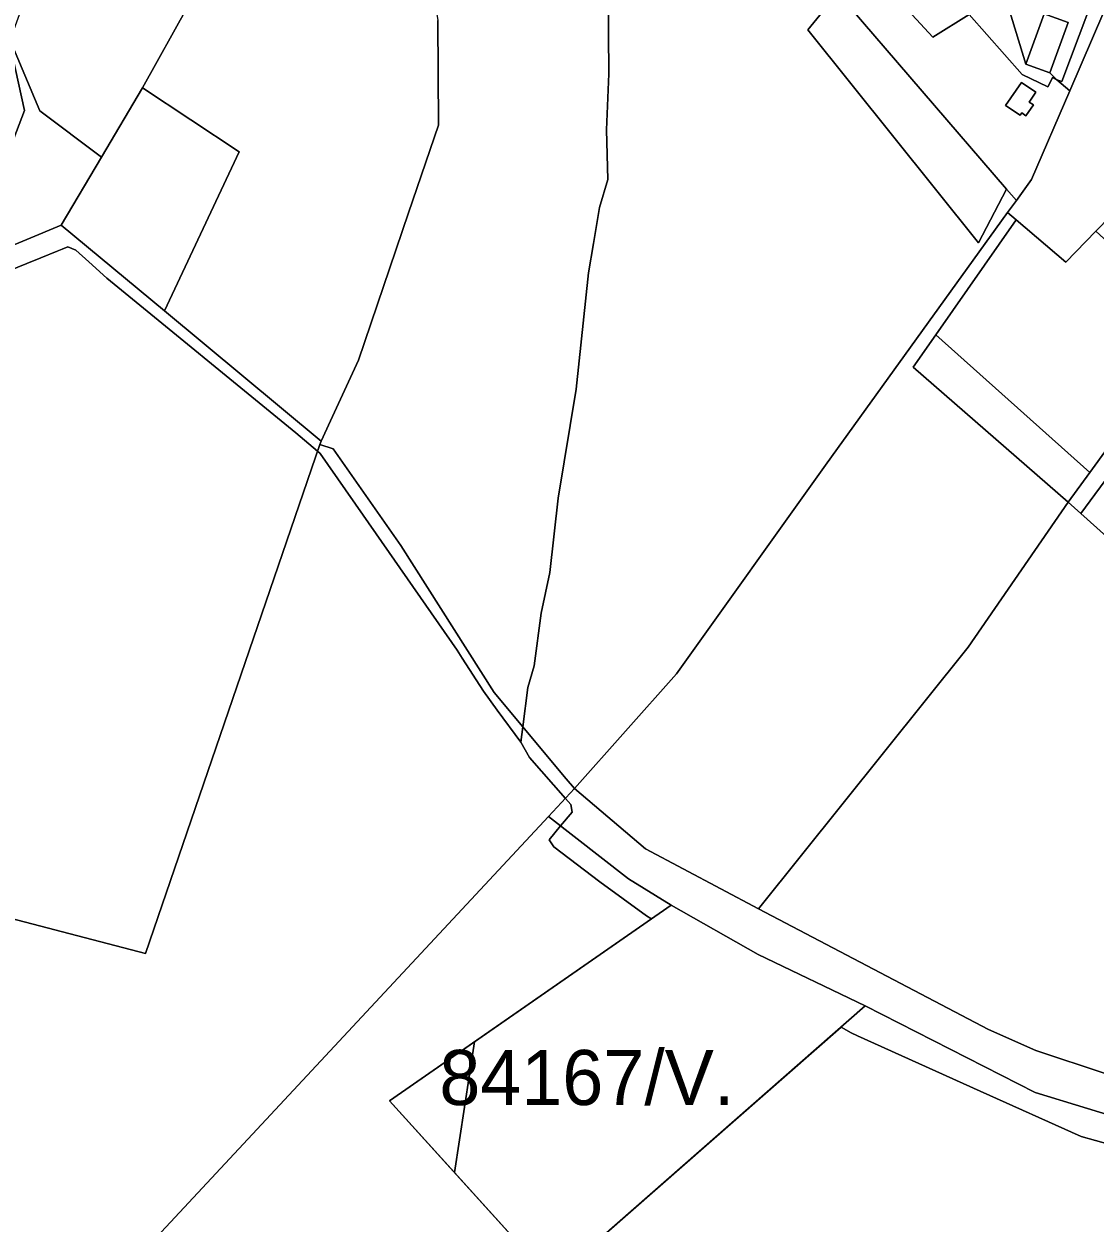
# Model space of a CAD drawing. Extents: x -477304 to -465429, y -1159113 to -1149210.
# Drawn here: x -469198.8 to -468907.2, y -1157037.7 to -1156711.2 of the extents above; entities that cross this region are included whole.
import ezdxf

# ---------------------------------------------------------------- set-up
doc = ezdxf.new("R2010")
doc.units = 0
for name, color, linetype in [('BPEJ_s', 7, 'Continuous'), ('ostatni_s', 7, 'Continuous'), ('PUPFL_s', 7, 'Continuous'), ('trav_porost_s', 7, 'Continuous'), ('voda_s', 7, 'Continuous'), ('zahrada_s', 7, 'Continuous')]:
    doc.layers.add(name, color=color, linetype=linetype)

msp = doc.modelspace()

# ---------------------------------------------------------------- linework, layer by layer
at = {"layer": 'BPEJ_s'}
for points in [[(-469046.56, -1156557.79), (-469043.94, -1156567.78), (-469041.9, -1156575.55), (-469039.58, -1156588.24), (-469037.04, -1156614.89), (-469038.1, -1156672.83), (-469039.79, -1156691.44), (-469039.58, -1156724.85), (-469040.21, -1156740.07), (-469039.79, -1156753.61), (-469042.11, -1156761.22), (-469043.74, -1156770.97), (-469045.08, -1156778.98), (-469048.46, -1156810.71), (-469053.32, -1156840.31), (-469055.65, -1156860.61), (-469057.98, -1156871.61), (-469059.88, -1156885.99), (-469061.57, -1156891.91), (-469062.99, -1156902.6), (-469063.55, -1156906.81)], [(-469049.58, -1156925.8), (-469049.91, -1156923.73), (-469051.36, -1156922.08), (-469061.15, -1156910.94), (-469063.55, -1156906.81), (-469062.99, -1156902.6), (-469061.57, -1156891.91), (-469059.88, -1156885.99), (-469057.98, -1156871.61), (-469055.65, -1156860.61), (-469053.32, -1156840.31), (-469048.46, -1156810.71), (-469045.08, -1156778.98), (-469043.74, -1156770.97), (-469042.11, -1156761.22), (-469039.79, -1156753.61), (-469040.21, -1156740.07), (-469039.58, -1156724.85), (-469039.79, -1156691.44)], [(-469233.29, -1156790.79), (-469198.01, -1156776.44), (-469194.2, -1156774.89), (-469189.72, -1156773.06), (-469188.38, -1156772.53), (-469186.83, -1156771.91), (-469184.62, -1156772.83), (-469181.08, -1156776.04), (-469176.19, -1156780.47), (-469124.76, -1156822.54), (-469118.89, -1156827.58), (-469118.17, -1156828.2), (-469106.45, -1156845), (-469080.81, -1156881.76), (-469079.45, -1156883.94), (-469073.7, -1156892.88), (-469069.94, -1156898.04), (-469063.55, -1156906.81)], [(-469063.55, -1156906.81), (-469069.94, -1156898.04), (-469073.7, -1156892.88), (-469079.45, -1156883.94), (-469080.81, -1156881.76), (-469106.45, -1156845), (-469118.17, -1156828.2), (-469118.89, -1156827.58), (-469124.76, -1156822.54), (-469176.19, -1156780.47), (-469181.08, -1156776.04), (-469184.62, -1156772.83), (-469186.83, -1156771.91), (-469188.38, -1156772.53), (-469189.72, -1156773.06), (-469194.2, -1156774.89), (-469198.01, -1156776.44), (-469233.29, -1156790.79)], [(-469063.55, -1156906.81), (-469061.15, -1156910.94), (-469051.36, -1156922.08), (-469049.91, -1156923.73), (-469049.58, -1156925.8), (-469052.67, -1156929.59), (-469055.79, -1156933.41), (-469054.52, -1156935.27), (-469041.96, -1156944.79), (-469029.28, -1156954.1), (-469028.08, -1156954.79), (-469027.96, -1156954.86), (-469076.15, -1156988.35), (-469099.3, -1157004.44), (-469081.61, -1157023.94), (-469054.96, -1157053.31), (-468976.31, -1156984.34), (-468973.55, -1156985.92), (-468971.83, -1156986.7), (-468938.44, -1157001.76), (-468911, -1157014.14), (-468860.26, -1157028.34), (-468853.78, -1157030.74), (-468828.19, -1157038.12)], [(-468828.19, -1157038.12), (-468853.78, -1157030.74), (-468860.26, -1157028.34), (-468911, -1157014.14), (-468938.44, -1157001.76), (-468971.83, -1156986.7), (-468973.55, -1156985.92), (-468976.31, -1156984.34), (-469054.96, -1157053.31), (-469081.61, -1157023.94), (-469076.15, -1156988.35), (-469027.96, -1156954.86), (-469028.08, -1156954.79), (-469029.28, -1156954.1), (-469041.96, -1156944.79), (-469054.52, -1156935.27), (-469055.79, -1156933.41), (-469052.67, -1156929.59), (-469049.58, -1156925.8)]]:
    msp.add_lwpolyline(points, dxfattribs=at)
msp.add_lwpolyline([(-469081.61, -1157023.94), (-469099.3, -1157004.44), (-469076.15, -1156988.35)], close=True, dxfattribs=at)
at = {"layer": 'ostatni_s'}
for points in [[(-468933.27, -1156698.34), (-468949.26, -1156676.94), (-468927.77, -1156659.76), (-468915.53, -1156690.82), (-468909.53, -1156700.12), (-468914.4, -1156698.8), (-468915.92, -1156704.42), (-468911.05, -1156705.74), (-468909.53, -1156700.12), (-468907.43, -1156703.52), (-468909.15, -1156708.08), (-468916.23, -1156726.86), (-468917.56, -1156726.4), (-468919.52, -1156724.57), (-468914.54, -1156710.84), (-468921.03, -1156708.49), (-468926.01, -1156722.22), (-468933.27, -1156698.34), (-468924.96, -1156701.17), (-468924.57, -1156700.02), (-468918.18, -1156702.2), (-468915.41, -1156694.07), (-468930.11, -1156689.06)], [(-468904.76, -1156707.96), (-468914.05, -1156729.4), (-468917.56, -1156726.4), (-468916.23, -1156726.86), (-468909.15, -1156708.08), (-468907.43, -1156703.52)], [(-468914.54, -1156710.84), (-468919.52, -1156724.57), (-468926.01, -1156722.22), (-468921.03, -1156708.49)], [(-468926, -1156736.22), (-468927.15, -1156735.45), (-468927.59, -1156736.1), (-468931.52, -1156733.46), (-468927.23, -1156727.2), (-468923.3, -1156729.84), (-468925.12, -1156732.49), (-468923.97, -1156733.26)]]:
    msp.add_lwpolyline(points, close=True, dxfattribs=at)
at = {"layer": 'PUPFL_s'}
for points in [[(-469069.79, -1156660.99), (-469079.89, -1156689.02), (-469088.39, -1156696.17), (-469086.14, -1156710.31), (-469085.93, -1156738.79), (-469094.05, -1156762.61), (-469107.74, -1156802.74), (-469115.32, -1156819.32), (-469117.83, -1156824.8), (-469160.55, -1156789.31), (-469140.2, -1156746.02), (-469166.51, -1156728.65), (-469129.17, -1156661.54), (-469096.28, -1156578.06), (-469071.98, -1156592.96), (-469055, -1156603.37)], [(-469202.19, -1156714.63), (-469201.9, -1156717.15), (-469194.45, -1156734.86), (-469177.68, -1156747.49), (-469188.64, -1156765.97), (-469214.65, -1156776.79), (-469234.98, -1156785.15), (-469238.67, -1156772.76), (-469232.95, -1156764.87), (-469205.15, -1156751.91), (-469198.66, -1156734.75), (-469202.76, -1156716.2)], [(-469160.55, -1156789.31), (-469188.64, -1156765.97), (-469177.68, -1156747.49), (-469166.51, -1156728.65), (-469140.2, -1156746.02)], [(-469165.69, -1156964.33), (-469315.95, -1156925.1), (-469302.24, -1156909.44), (-469276.98, -1156846.34), (-469273.68, -1156825.96), (-469252.05, -1156811.55), (-469245.19, -1156799.5), (-469234.98, -1156785.15), (-469214.65, -1156776.79), (-469188.64, -1156765.97), (-469160.55, -1156789.31), (-469117.83, -1156824.8), (-469118.26, -1156825.75)], [(-469118.26, -1156825.75), (-469114.56, -1156826.95), (-469096.16, -1156853.25), (-469070.77, -1156893.28), (-469051.14, -1156916.79), (-469048.87, -1156919.42), (-469055.96, -1156927.02), (-469233.38, -1157117.31), (-469341.26, -1157034.91), (-469315.73, -1156979.9), (-469328.91, -1156970.8), (-469318.71, -1156958.52), (-469316.1, -1156954.91), (-469313.05, -1156950.7), (-469308.86, -1156944.91), (-469320.12, -1156936.76), (-469324.49, -1156933.59), (-469315.95, -1156925.1), (-469165.69, -1156964.33)], [(-468969.74, -1156978.58), (-468998.86, -1156964.63), (-469022.58, -1156951.12), (-469034.22, -1156944.02), (-469055.96, -1156927.02), (-469048.87, -1156919.42), (-469029.56, -1156935.83), (-468998.83, -1156952.15), (-468936.16, -1156984.98), (-468923.32, -1156990.76), (-468884.97, -1157003.43), (-468856.29, -1157012.2), (-468828.76, -1157021.14), (-468823.8, -1157032.62), (-468923.51, -1157002.17)], [(-469207.11, -1157239.19), (-469290.45, -1157299.14), (-469300.27, -1157187.74), (-469233.38, -1157117.31), (-469055.96, -1156927.02), (-469034.22, -1156944.02), (-469022.58, -1156951.12), (-469099.3, -1157004.44), (-469054.96, -1157053.31), (-469083.72, -1157100.62), (-469118.32, -1157153.97)], [(-468981.65, -1157121.77), (-469002.61, -1157148.49), (-469024.44, -1157183.99), (-469029.83, -1157192.75), (-469083.72, -1157100.62), (-469054.96, -1157053.31), (-468969.74, -1156978.58), (-468923.51, -1157002.17), (-468823.8, -1157032.62), (-468823.22, -1157033.56), (-468801.39, -1157082.98), (-468865.64, -1157074.6), (-468885.4, -1157076.29), (-468901.91, -1157077.14), (-468925.79, -1157076.27), (-468934.58, -1157080.67), (-468949.86, -1157090.78)]]:
    msp.add_lwpolyline(points, close=True, dxfattribs=at)
at = {"layer": 'trav_porost_s'}
for points in [[(-469164.53, -1156647), (-469164.89, -1156629.2), (-469156.88, -1156613.11), (-469139.82, -1156606.93), (-469129.8, -1156583.15), (-469116.89, -1156578.81), (-469109.74, -1156572.65), (-469096.28, -1156578.06), (-469129.17, -1156661.54), (-469166.51, -1156728.65), (-469177.68, -1156747.49), (-469194.45, -1156734.86), (-469201.9, -1156717.15), (-469202.19, -1156714.63), (-469196.23, -1156698.28), (-469174.69, -1156671.99)], [(-468931.27, -1156756.2), (-468938.9, -1156770.8), (-468985.4, -1156712.86), (-468977.22, -1156702.74)], [(-468902.99, -1156763.55), (-468906.96, -1156767.66), (-468915.13, -1156776.1), (-468928.65, -1156764.52), (-468930.98, -1156762.52), (-468928.58, -1156759.33), (-468924.53, -1156753.57), (-468914.05, -1156729.4), (-468904.76, -1156707.96), (-468901.65, -1156716.72), (-468894.41, -1156731.71), (-468890.17, -1156738.44), (-468883, -1156745.54), (-468883.7, -1156746.29), (-468890.51, -1156739.8), (-468893.78, -1156743.31), (-468892.7, -1156744.41), (-468897.68, -1156749.84), (-468898.98, -1156748.5), (-468902.25, -1156752.01), (-468901.22, -1156753.07), (-468904.1, -1156756), (-468899.75, -1156760.21)], [(-468941.72, -1156880.92), (-468998.83, -1156952.15), (-469029.56, -1156935.83), (-469048.87, -1156919.42), (-469021.13, -1156888.13), (-468980.54, -1156831.32), (-468930.98, -1156762.52), (-468928.65, -1156764.52), (-468950.52, -1156795.83), (-468956.68, -1156804.64), (-468914.5, -1156841.42)], [(-468906.96, -1156767.66), (-468879.34, -1156792.94), (-468908.65, -1156833.35), (-468950.52, -1156795.83), (-468928.65, -1156764.52), (-468915.13, -1156776.1)], [(-468840.15, -1156797), (-468834.61, -1156826.75), (-468871.78, -1156879.71), (-468911.03, -1156844.53), (-468873.13, -1156793.06), (-468871.02, -1156791.12), (-468857.08, -1156778.3)], [(-468950.52, -1156795.83), (-468908.65, -1156833.35), (-468914.5, -1156841.42), (-468956.68, -1156804.64)], [(-468879.34, -1156792.94), (-468873.13, -1156793.06), (-468911.03, -1156844.53), (-468914.5, -1156841.42), (-468908.65, -1156833.35)], [(-468914.5, -1156841.42), (-468911.03, -1156844.53), (-468871.78, -1156879.71), (-468834.61, -1156826.75), (-468834.39, -1156834.14), (-468866.6, -1156876.84), (-468869.19, -1156881.42), (-468821.36, -1156924.59), (-468808.49, -1156910.72), (-468791.28, -1156888.93), (-468788.1, -1156892.97), (-468811.88, -1156921.04), (-468862.75, -1156972.89), (-468870.9, -1156983.31), (-468871.58, -1156983.98), (-468880.41, -1156995.78), (-468881.79, -1156997.62), (-468884.97, -1157003.43), (-468923.32, -1156990.76), (-468936.16, -1156984.98), (-468998.83, -1156952.15), (-468941.72, -1156880.92)], [(-469022.58, -1156951.12), (-468998.86, -1156964.63), (-468969.74, -1156978.58), (-469054.96, -1157053.31), (-469099.3, -1157004.44)]]:
    msp.add_lwpolyline(points, close=True, dxfattribs=at)
msp.add_lwpolyline([(-468977.22, -1156702.74), (-468985.4, -1156712.86), (-468938.9, -1156770.8), (-468931.27, -1156756.2), (-468928.58, -1156759.33), (-468930.98, -1156762.52), (-468980.54, -1156831.32), (-469021.13, -1156888.13), (-469048.87, -1156919.42), (-469051.14, -1156916.79), (-469070.77, -1156893.28), (-469096.16, -1156853.25), (-469114.56, -1156826.95), (-469118.26, -1156825.75), (-469117.83, -1156824.8), (-469115.32, -1156819.32), (-469107.74, -1156802.74), (-469094.05, -1156762.61), (-469085.93, -1156738.79), (-469086.14, -1156710.31)], dxfattribs=at)
at = {"layer": 'voda_s'}
msp.add_lwpolyline([(-469202.76, -1156716.2), (-469198.66, -1156734.75), (-469205.15, -1156751.91)], dxfattribs=at)
at = {"layer": 'zahrada_s'}
for points in [[(-468951.38, -1156714.8), (-468970.45, -1156694.14), (-468967.1, -1156689.7), (-468949.26, -1156676.94), (-468933.27, -1156698.34), (-468926.01, -1156722.22), (-468919.52, -1156724.57), (-468917.56, -1156726.4), (-468918.79, -1156725.83), (-468919.59, -1156727.57), (-468920.05, -1156728.31), (-468927, -1156724.97), (-468941.49, -1156708.61)], [(-468914.05, -1156729.4), (-468924.53, -1156753.57), (-468928.58, -1156759.33), (-468931.27, -1156756.2), (-468977.22, -1156702.74), (-468972.99, -1156697.51), (-468970.45, -1156694.14), (-468951.38, -1156714.8), (-468941.49, -1156708.61), (-468927, -1156724.97), (-468920.05, -1156728.31), (-468919.59, -1156727.57), (-468918.79, -1156725.83), (-468917.56, -1156726.4)], [(-468927.15, -1156735.45), (-468926, -1156736.22), (-468923.97, -1156733.26), (-468925.12, -1156732.49), (-468923.3, -1156729.84), (-468927.23, -1156727.2), (-468931.52, -1156733.46), (-468927.59, -1156736.1)]]:
    msp.add_lwpolyline(points, close=True, dxfattribs=at)

# ---------------------------------------------------------------- texts
at = {"layer": 'BPEJ_s'}
msp.add_text('84167/V.', height=15, dxfattribs=at).set_placement((-469085.69, -1157005.58))

doc.saveas('drawing.dxf')
